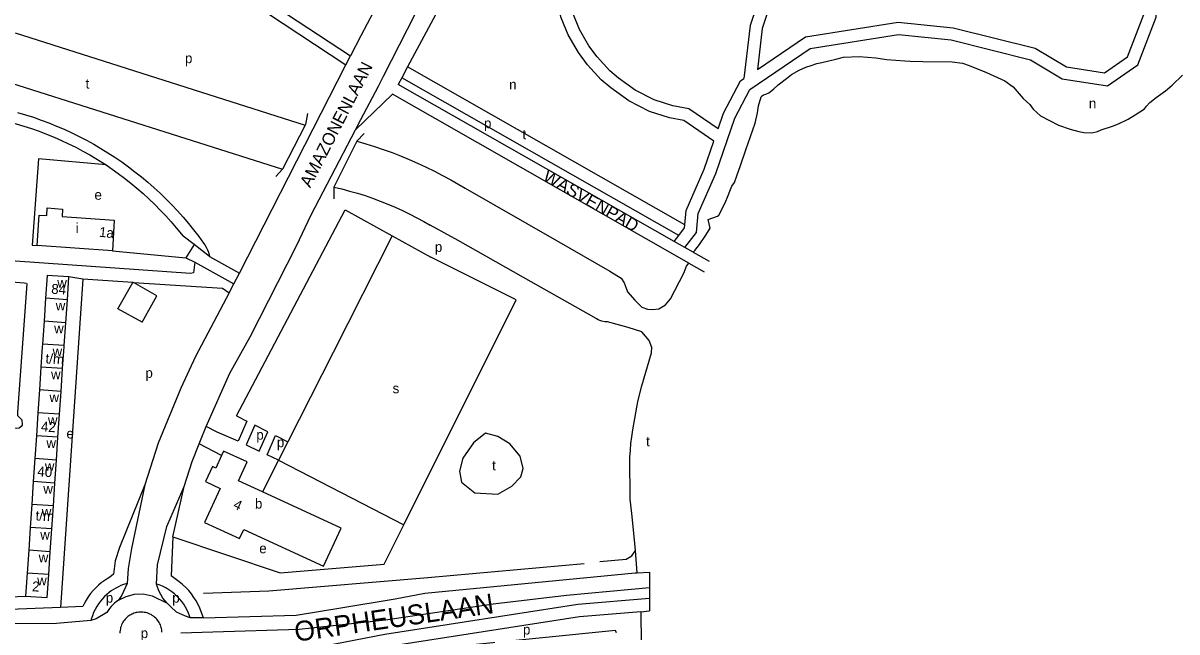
# Model space of a CAD drawing. Extents: x 161773 to 163836, y 384796 to 386521.
# Drawn here: x 162464.1 to 162928.2, y 385385.3 to 385630.2 of the extents above; entities that cross this region are included whole.
import ezdxf

# ---------------------------------------------------------------- set-up
doc = ezdxf.new("R2010")
doc.units = 0
for name, color, linetype in [('BLT_Basislijn', 7, 'Continuous'), ('BLT_Bebouwing', 7, 'Continuous'), ('BLT_Centroide', 7, 'Continuous'), ('BLT_Huisnummer', 7, 'Continuous'), ('BLT_Huisnummer_reeks', 7, 'Continuous'), ('BLT_Onderverdeling_panden', 7, 'Continuous'), ('BLT_Straatnaam', 7, 'Continuous'), ('BLT_Straatnaam_hoofdweg', 7, 'Continuous'), ('BLT_Vlakafsluiter', 7, 'Continuous')]:
    doc.layers.add(name, color=color, linetype=linetype)

msp = doc.modelspace()

# ---------------------------------------------------------------- linework, layer by layer
at = {"layer": 'BLT_Basislijn'}
for p, q in [((162648.46, 385667.88), (162618.75, 385612.62)), ((162609.1, 385608.91), (162621.96, 385634.13)), ((162460.94, 385626.3), (162577.56, 385589.09)), ((162593.93, 385613.48), (162595.86, 385617.08)), ((162551.16, 385529.62), (162593.93, 385613.48)), ((162618.75, 385612.62), (162616.38, 385608.22)), ((162730.29, 385549.12), (162618.75, 385612.62)), ((162459.48, 385606.08), (162568.47, 385571.39)), ((162607.02, 385604.83), (162609.1, 385608.91)), ((162616.38, 385608.22), (162614.96, 385605.57)), ((162725.95, 385542.39), (162614.96, 385605.57)), ((162727.81, 385544.78), (162616.38, 385608.22)), ((162577.56, 385589.09), (162568.47, 385571.39)), ((162598.36, 385582.7), (162589.14, 385564.23)), ((162601.35, 385585.85), (162598.36, 385582.7)), ((162568.47, 385571.39), (162565.77, 385568.56)), ((162589.14, 385564.23), (162589.14, 385559.46)), ((162549.95, 385472.21), (162593.63, 385555.06)), ((162532.89, 385541.09), (162528.44, 385544.5)), ((162725.95, 385542.39), (162727.81, 385544.78)), ((162539.14, 385536.29), (162532.89, 385541.09)), ((162730.34, 385539.89), (162725.95, 385542.39)), ((162733.63, 385538.02), (162730.34, 385539.89)), ((162662.46, 385518.84), (162628.11, 385536.09)), ((162733.63, 385538.02), (162740.03, 385534.4)), ((162533.22, 385534.11), (162548.93, 385525.36)), ((162731.88, 385533.64), (162738.04, 385530.14)), ((162488.17, 385527.22), (162482.53, 385528.12)), ((162508.29, 385525.93), (162488.17, 385527.22)), ((162502.2, 385515.26), (162508.29, 385525.93)), ((162508.29, 385525.93), (162508.44, 385525.92)), ((162548.93, 385525.36), (162551.16, 385529.62)), ((162547.05, 385521.78), (162548.93, 385525.36)), ((162617.2, 385428.37), (162662.46, 385518.84)), ((162511.94, 385509.91), (162502.2, 385515.26)), ((162542.2, 385465.68), (162537.76, 385467.91)), ((162543.9, 385456.24), (162534.88, 385460.92)), ((162566.85, 385454.43), (162617.2, 385428.37)), ((162524.31, 385423.59), (162528.9, 385443.79)), ((162609.32, 385412.61), (162617.2, 385428.37)), ((162524.31, 385423.59), (162523.71, 385407.95)), ((162711.11, 385409.1), (162710.39, 385418.07)), ((162710.24, 385409.05), (162711.11, 385409.1)), ((162711.11, 385409.1), (162716.09, 385409.39)), ((162458.8, 385399.44), (162465.11, 385399.74)), ((162716.09, 385398.77), (162687.29, 385396.32)), ((162479.12, 385395.19), (162458.8, 385394.29)), ((162488.11, 385395.56), (162479.12, 385395.19)), ((162712.55, 385393.45), (162716.09, 385393.77)), ((162712.55, 385393.45), (162712.74, 385380.73)), ((162536.71, 385390.98), (162531.29, 385391))]:
    msp.add_line(p, q, dxfattribs=at)
for points in [[(162743.64, 385587.62), (162731.85, 385595.69), (162725.41, 385596.94), (162718, 385599.35), (162710.34, 385603.22), (162703.55, 385608.09), (162700.18, 385610.97), (162695.05, 385616.61), (162691.69, 385621.09), (162687.87, 385627.7), (162685.3, 385633.96), (162683.54, 385640.26), (162682.52, 385646.23), (162681.95, 385652.91), (162682.29, 385658.69), (162684, 385674.21), (162693.61, 385685.7), (162802.16, 385754.77), (162860.4, 385783.7)], [(162873.3, 385748.83), (162871.21, 385725.65), (162868.96, 385709.11), (162864.21, 385699.78), (162856.09, 385693.97), (162836.55, 385686.38), (162800.63, 385674.98), (162777.84, 385666.54), (162768.56, 385659.37), (162761.88, 385645.23), (162756.53, 385629.18), (162753.99, 385607.87)], [(162877.34, 385737.92), (162876.18, 385725.09), (162873.79, 385707.59), (162868.11, 385696.42), (162858.49, 385689.54), (162838.22, 385681.66), (162802.26, 385670.25), (162780.3, 385662.12), (162772.57, 385656.15), (162766.53, 385643.36), (162761.44, 385628.09), (162759.47, 385611.6)], [(162730.34, 385539.89), (162735.04, 385545.94), (162735.68, 385553.56), (162742.77, 385569.7), (162750.42, 385591.94), (162756.48, 385603.51), (162780.66, 385619.97), (162816.23, 385625.56), (162837.35, 385623.43), (162869.31, 385615.41), (162882.11, 385607.79), (162900.3, 385604.96), (162912.44, 385613.48), (162919.83, 385632.63), (162920.99, 385651.89), (162917.27, 385670.1), (162917.55, 385671.06), (162929.83, 385698.23)], [(162480.03, 385697.29), (162484.76, 385692.41), (162499.73, 385678.57), (162516.28, 385665.15), (162525.02, 385658.94), (162593.93, 385613.48)], [(162486.81, 385696.07), (162505.04, 385679.47), (162523.2, 385664.83), (162595.86, 385617.08)], [(162741.95, 385582.71), (162729.88, 385590.98), (162724.16, 385592.09), (162716.09, 385594.71), (162707.74, 385598.93), (162700.47, 385604.15), (162696.69, 385607.37), (162691.19, 385613.42), (162687.52, 385618.33), (162683.37, 385625.49), (162680.56, 385632.34), (162678.66, 385639.16), (162677.55, 385645.59), (162676.94, 385652.85), (162677.31, 385659.12), (162678.54, 385670.27)], [(162759.47, 385611.6), (162778.78, 385624.74), (162816.1, 385630.6), (162838.22, 385628.37), (162871.24, 385620.08), (162883.84, 385612.58), (162899.08, 385610.21), (162908.33, 385616.7), (162914.88, 385633.7), (162915.96, 385651.54), (162912.81, 385666.96)], [(162607.61, 385639.65), (162600, 385625.03), (162595.86, 385617.08)], [(162733.63, 385538.02), (162734.29, 385538.8), (162736.14, 385541.21), (162738.73, 385544.94), (162740.46, 385547.7), (162739.69, 385551.21), (162743.4, 385552.58), (162743.9, 385552.94), (162746.5, 385557.91), (162747.74, 385560.87), (162748.34, 385562.58), (162749.25, 385564.56), (162750.27, 385566.11), (162751.23, 385568.76), (162752.74, 385572.92), (162754.85, 385579.26), (162758.54, 385590.02), (162759.53, 385594.08), (162759.85, 385596.88), (162761.03, 385600.53), (162761.03, 385600.53), (162761.35, 385600.99), (162761.98, 385601.38), (162762.87, 385601.66), (162764.04, 385602.2), (162765.96, 385603.6), (162767.88, 385605.41), (162771.14, 385607.99), (162773.14, 385609.53), (162776.22, 385611.22), (162778.98, 385612.45), (162781.06, 385613.22), (162783.33, 385613.91), (162785.35, 385614.3), (162791.01, 385615.64), (162794.15, 385616.5), (162800.47, 385616.72), (162807.1, 385616.3), (162811.5, 385615.55), (162818.77, 385615.07), (162820.87, 385614.88), (162825.98, 385614.74), (162837.77, 385614.57), (162842.03, 385614.12), (162844.7, 385613.18), (162851.61, 385610.32), (162859, 385606.93), (162862.32, 385604.62), (162866.41, 385599.9), (162869.06, 385597.44), (162870.41, 385595.59), (162873.37, 385592.95), (162880.53, 385589.22), (162885.24, 385587.53), (162888.73, 385586.59), (162890.76, 385586.24), (162893.96, 385586.12), (162896.24, 385586.57), (162897.72, 385587.23), (162902.34, 385588.77), (162904.75, 385589.7), (162908.56, 385591.52), (162911.48, 385593.31), (162915.22, 385595.78), (162915.94, 385596.86), (162917.28, 385598.22), (162919.85, 385600.29), (162923.59, 385603.02), (162926.33, 385605.29), (162930.48, 385609.33)], [(162597.85, 385587.27), (162600, 385591.38), (162607.02, 385604.83)], [(162743.64, 385587.62), (162745.81, 385593.93), (162752.63, 385606.94), (162753.99, 385607.87)], [(162731.88, 385533.64), (162612.69, 385601.6), (162597.85, 385587.27)], [(162455.11, 385591.28), (162458.23, 385590.52), (162461.34, 385589.68), (162464.43, 385588.76), (162467.5, 385587.77), (162470.53, 385586.7), (162473.55, 385585.56), (162476.53, 385584.34), (162479.48, 385583.05), (162482.4, 385581.68), (162485.28, 385580.25), (162488.12, 385578.74), (162490.93, 385577.16), (162497.53, 385573.15)], [(162461.89, 385594.29), (162465.08, 385593.35), (162468.24, 385592.33), (162471.39, 385591.23), (162474.5, 385590.06), (162477.58, 385588.81), (162480.64, 385587.49), (162483.66, 385586.1), (162486.65, 385584.63), (162489.6, 385583.09), (162492.51, 385581.49), (162495.38, 385579.81), (162498.22, 385578.06), (162501.01, 385576.25), (162503.75, 385574.37), (162506.45, 385572.43), (162509.1, 385570.42), (162511.71, 385568.34), (162514.26, 385566.21), (162516.76, 385564.01), (162519.21, 385561.76), (162521.6, 385559.45), (162523.93, 385557.08), (162526.21, 385554.65), (162528.43, 385552.17), (162530.59, 385549.64), (162532.68, 385547.05), (162534.72, 385544.42), (162536.69, 385541.74), (162537.17, 385541.06)], [(162578.45, 385593.83), (162577.7, 385589.36), (162577.56, 385589.09)], [(162537.76, 385467.91), (162547.23, 385489.36), (162555.38, 385504.01), (162574.01, 385540.66), (162580.03, 385553.14), (162597.85, 385587.27)], [(162598.36, 385582.7), (162601.93, 385581.66), (162605.48, 385580.55), (162609, 385579.36), (162612.49, 385578.1), (162615.96, 385576.76), (162619.4, 385575.34), (162622.81, 385573.86), (162626.18, 385572.3), (162629.52, 385570.66), (162632.82, 385568.96), (162636.09, 385567.18), (162639.32, 385565.34), (162641.98, 385563.75)], [(162730.29, 385549.12), (162730.77, 385554.81), (162738.1, 385571.52), (162741.95, 385582.71)], [(162497.53, 385573.15), (162470.33, 385575.66), (162467.77, 385540.86), (162469.77, 385540.72)], [(162497.53, 385573.15), (162502.32, 385569.76), (162504.9, 385567.84), (162507.42, 385565.85), (162509.9, 385563.8), (162512.33, 385561.69), (162514.7, 385559.52), (162517.02, 385557.3), (162519.28, 385555.01), (162521.48, 385552.67), (162523.63, 385550.28), (162525.71, 385547.83), (162528.44, 385544.5)], [(162589.14, 385564.23), (162592.29, 385563.49), (162595.43, 385562.67), (162598.55, 385561.78), (162601.64, 385560.8), (162604.71, 385559.75), (162607.75, 385558.63), (162610.76, 385557.43), (162613.74, 385556.16), (162616.69, 385554.81), (162619.6, 385553.39), (162622.48, 385551.9), (162625.32, 385550.34), (162627.84, 385548.88)], [(162641.98, 385563.75), (162678.69, 385542.76), (162700.11, 385530.37), (162704.63, 385527.6)], [(162593.63, 385555.06), (162600, 385551.55), (162612.62, 385544.61)], [(162727.81, 385544.78), (162730.18, 385547.84), (162730.29, 385549.12)], [(162612.62, 385544.61), (162588.81, 385497.69)], [(162612.62, 385544.61), (162628.11, 385536.09)], [(162694.58, 385511.42), (162665.43, 385527.89), (162639.06, 385542.76), (162627.84, 385548.88)], [(162532.89, 385541.09), (162529.62, 385535.73)], [(162537.17, 385541.06), (162537.73, 385540.09), (162538.22, 385539.07), (162538.64, 385538.02), (162539.14, 385536.29)], [(162533.22, 385534.11), (162532.68, 385529.73), (162531.41, 385529.54), (162451.4, 385535.15)], [(162500, 385538.61), (162529.62, 385535.73)], [(162529.62, 385535.73), (162533.22, 385534.11)], [(162539.14, 385536.29), (162551.16, 385529.62)], [(162717.34, 385515.01), (162719.81, 385515.23), (162722.53, 385516.85), (162724.52, 385519.27), (162729.87, 385529.69), (162730.97, 385532.43), (162731.88, 385533.64)], [(162450.8, 385526.8), (162464.56, 385525.78), (162465.51, 385525.65), (162465.64, 385525.33), (162461.87, 385473.7), (162461.82, 385472.33), (162463.57, 385470.68), (162463.73, 385468.54), (162463.35, 385467.91), (162462.46, 385467.31), (162461.46, 385467.1), (162449.32, 385467.75), (162447.19, 385469.5), (162446.91, 385470.76)], [(162488.17, 385527.22), (162479.12, 385395.19)], [(162511.94, 385509.91), (162517.89, 385520.5), (162508.44, 385525.92)], [(162508.44, 385525.92), (162544.35, 385523.64), (162547.05, 385521.78)], [(162704.63, 385527.6), (162705.87, 385525.7), (162706.66, 385523.6), (162707.22, 385522.15), (162710.14, 385518.83), (162713.02, 385515.94), (162715.25, 385515.16), (162717.34, 385515.01)], [(162547.05, 385521.78), (162533.44, 385496.05), (162527.5, 385483.31), (162518.39, 385461.22), (162513.1, 385444.44)], [(162698.07, 385510.05), (162696.85, 385510.33), (162696.12, 385510.58), (162695.41, 385510.9), (162694.74, 385511.3), (162694.58, 385511.42)], [(162713.02, 385506.04), (162707.5, 385507.78), (162703, 385508.97), (162699.16, 385510.04), (162698.07, 385510.05)], [(162711.52, 385478.58), (162713, 385484.32), (162716.91, 385497.6), (162716.98, 385499.69), (162715.89, 385502.49), (162713.02, 385506.04)], [(162588.81, 385497.69), (162570.61, 385461.83)], [(162708.18, 385455.67), (162708.38, 385458.42), (162708.57, 385461.16), (162708.98, 385463.86), (162709.4, 385466.55), (162710.91, 385475.73), (162711.52, 385478.58)], [(162549.95, 385472.21), (162554.09, 385470.06), (162550.6, 385462.03), (162542.2, 385465.68)], [(162534.88, 385460.92), (162535.43, 385462.33), (162537.76, 385467.91)], [(162559.1, 385458.07), (162562.48, 385465.86), (162557.27, 385468.51), (162553.78, 385460.54), (162559.1, 385458.07)], [(162528.9, 385443.79), (162532.16, 385453.92), (162534.88, 385460.92)], [(162566.85, 385454.43), (162562.31, 385456.54), (162565.62, 385464.3), (162570.61, 385461.83)], [(162570.61, 385461.83), (162566.85, 385454.43)], [(162566.85, 385454.43), (162560.39, 385441.7)], [(162710.39, 385418.07), (162709.95, 385423.66), (162709, 385432.92), (162708.35, 385438.72), (162708.18, 385455.67)], [(162513.1, 385444.44), (162502.84, 385419.33), (162501.15, 385413.91), (162500.47, 385408.56), (162499.02, 385407.35), (162497.85, 385406.67), (162496.7, 385405.9), (162495.56, 385405.05), (162494.44, 385404.11), (162493.34, 385403.08), (162492.28, 385401.97), (162491.27, 385400.76), (162490.32, 385399.47), (162489.43, 385398.09), (162488.61, 385396.63), (162488.11, 385395.56)], [(162513.1, 385444.44), (162507.72, 385418.84), (162506.41, 385410.85), (162505.91, 385404.82)], [(162517.76, 385404.6), (162518.19, 385412.37), (162521.98, 385427.74), (162528.9, 385443.79)], [(162524.31, 385423.59), (162567.44, 385409.09), (162609.32, 385412.61)], [(162696.14, 385413.64), (162706.74, 385414.61), (162709, 385415.89), (162710.39, 385418.07)], [(162536.61, 385400.92), (162562.98, 385401.8), (162626.85, 385407.18), (162689.78, 385412.89)], [(162536.71, 385390.98), (162535.2, 385394.88), (162534.52, 385396.35), (162533.73, 385397.81), (162532.84, 385399.23), (162531.84, 385400.61), (162530.74, 385401.94), (162529.53, 385403.2), (162528.23, 385404.39), (162526.85, 385405.5), (162523.71, 385407.95)], [(162536.71, 385390.98), (162573.97, 385392.04), (162591.93, 385395.08), (162613.72, 385398.68), (162625.76, 385400.89), (162710.24, 385409.05)], [(162505.91, 385404.82), (162504.54, 385404.38), (162503.46, 385403.96), (162502.42, 385403.49), (162501.44, 385402.98), (162500.5, 385402.43), (162499.57, 385401.81), (162498.65, 385401.12), (162497.75, 385400.37), (162496.87, 385399.54), (162496.01, 385398.64), (162495.2, 385397.67), (162494.43, 385396.62), (162493.71, 385395.51), (162493.06, 385394.34), (162492.47, 385393.1), (162491.96, 385391.81), (162491.54, 385390.48), (162491.39, 385389.88)], [(162505.91, 385404.82), (162503.82, 385400.07), (162502.49, 385398.11)], [(162531.29, 385391), (162531.05, 385391.74), (162530.59, 385392.93), (162530.05, 385394.12), (162529.41, 385395.29), (162528.69, 385396.43), (162527.89, 385397.55), (162527, 385398.62), (162526.03, 385399.64), (162524.98, 385400.6), (162523.87, 385401.49), (162522.69, 385402.3), (162521.45, 385403.03), (162520.17, 385403.68), (162518.85, 385404.23), (162517.76, 385404.6)], [(162522.09, 385396.86), (162520.29, 385398.87), (162518.63, 385401.91), (162517.76, 385404.6)], [(162527.5, 385385.01), (162540.44, 385385.4), (162575.21, 385386.46), (162609.83, 385390.15), (162653.23, 385396.69), (162682.68, 385400.15), (162708.86, 385402.54), (162716.09, 385403.2)], [(162502.49, 385398.11), (162501.57, 385397.43), (162500.87, 385396.84), (162500.19, 385396.2), (162499.53, 385395.51), (162498.9, 385394.75), (162498.31, 385393.95), (162497.75, 385393.09), (162493.45, 385390.6), (162491.39, 385389.88)], [(162531.29, 385391), (162529.45, 385391.66), (162525.82, 385393.31), (162523.41, 385395.56), (162522.73, 385396.28), (162522.09, 385396.86)], [(162687.29, 385396.32), (162609.55, 385384.26), (162581.22, 385378.74), (162568.39, 385378.23)], [(162519.96, 385385.28), (162519.92, 385385.74), (162519.86, 385386.21), (162519.76, 385386.69), (162519.64, 385387.17), (162519.48, 385387.66), (162519.3, 385388.14), (162519.07, 385388.63), (162518.81, 385389.1), (162518.52, 385389.57), (162518.19, 385390.03), (162517.83, 385390.46), (162517.43, 385390.88), (162517, 385391.27), (162516.55, 385391.64), (162516.07, 385391.97), (162515.56, 385392.27), (162515.04, 385392.53), (162514.5, 385392.76), (162513.95, 385392.95), (162513.39, 385393.09), (162512.83, 385393.2), (162512.27, 385393.27), (162511.72, 385393.31), (162511.17, 385393.3), (162510.63, 385393.26), (162510.11, 385393.19), (162509.61, 385393.1), (162509.12, 385392.97), (162508.66, 385392.82), (162508.21, 385392.65), (162507.79, 385392.45), (162507.39, 385392.25), (162507.01, 385392.02), (162506.63, 385391.77), (162506.25, 385391.49), (162505.88, 385391.18), (162505.52, 385390.84), (162505.17, 385390.48), (162504.84, 385390.08), (162504.53, 385389.65), (162504.23, 385389.2), (162503.97, 385388.72), (162503.73, 385388.21), (162503.52, 385387.69), (162503.34, 385387.14), (162503.21, 385386.58), (162503.11, 385386.01), (162503.05, 385385.42), (162503.03, 385384.84)], [(162687.88, 385391.35), (162610.41, 385379.33), (162583.24, 385374.04)], [(162712.55, 385393.45), (162687.88, 385391.35)], [(162491.39, 385389.88), (162477.53, 385388.68), (162443.23, 385388.4), (162414.61, 385388.14), (162283.63, 385386.13), (162154.1, 385384.19), (162114.46, 385383.57), (162055.94, 385383.24), (162018.32, 385384.67), (162015.46, 385385.35)], [(162702.81, 385385.02), (162702.39, 385385.94), (162613, 385376.91)]]:
    msp.add_lwpolyline(points, dxfattribs=at)
msp.add_lwpolyline([(162650.09, 385465.21), (162645.26, 385461.35), (162641.03, 385455.28), (162639.65, 385450.04), (162640.44, 385445.58), (162645.86, 385441.26), (162655.05, 385440.71), (162660.7, 385443.97), (162664.29, 385447.7), (162665.25, 385451.01), (162664.1, 385456.06), (162659.83, 385460.93), (162655.05, 385463.92)], close=True, dxfattribs=at)
at = {"layer": 'BLT_Bebouwing'}
for p, q in [((162500, 385538.61), (162469.77, 385540.72)), ((162473.16, 385519.51), (162472.53, 385510.3)), ((162481.26, 385509.71), (162481.89, 385518.92)), ((162472.53, 385510.3), (162471.89, 385501.09)), ((162480.62, 385500.5), (162481.26, 385509.71)), ((162471.27, 385491.88), (162470.66, 385482.67)), ((162479.37, 385482.07), (162479.99, 385491.29)), ((162470.66, 385482.67), (162470.04, 385473.45)), ((162478.75, 385472.86), (162479.37, 385482.07)), ((162470.04, 385473.45), (162469.43, 385464.24)), ((162478.12, 385463.65), (162478.75, 385472.86)), ((162469.43, 385464.24), (162468.81, 385455.03)), ((162477.5, 385454.44), (162478.12, 385463.65)), ((162468.81, 385455.03), (162468.19, 385445.82)), ((162476.88, 385445.22), (162477.5, 385454.44)), ((162468.19, 385445.82), (162467.57, 385436.6)), ((162476.26, 385436.01), (162476.88, 385445.22)), ((162592.05, 385427.12), (162560.39, 385441.7)), ((162467.57, 385436.6), (162466.96, 385427.39)), ((162475.63, 385426.8), (162476.26, 385436.01)), ((162466.96, 385427.39), (162466.34, 385418.18)), ((162475.01, 385417.59), (162475.63, 385426.8)), ((162466.34, 385418.18), (162465.72, 385408.96)), ((162474.39, 385408.38), (162475.01, 385417.59))]:
    msp.add_line(p, q, dxfattribs=at)
for points in [[(162469.77, 385540.72), (162470.59, 385553.01), (162473.62, 385552.82), (162473.81, 385555.87), (162479.99, 385555.42), (162479.84, 385552.43), (162500.76, 385550.97), (162500, 385538.61)], [(162482.53, 385528.12), (162473.8, 385528.73), (162473.16, 385519.51)], [(162481.89, 385518.92), (162482.53, 385528.12)], [(162471.89, 385501.09), (162471.82, 385500), (162471.27, 385491.88)], [(162479.99, 385491.29), (162480.58, 385500), (162480.62, 385500.5)], [(162543.9, 385456.24), (162541.59, 385451.23), (162540.24, 385451.86), (162537.45, 385445.82), (162543.39, 385443.08), (162537.06, 385429.37), (162551.14, 385422.9), (162552.84, 385426.58), (162584.99, 385411.8), (162592.05, 385427.12)], [(162544.74, 385458.06), (162543.9, 385456.24)], [(162560.39, 385441.7), (162550.75, 385446.14), (162554.26, 385453.76), (162544.74, 385458.06)], [(162465.72, 385408.96), (162465.11, 385399.74)], [(162465.11, 385399.74), (162473.76, 385399.16), (162474.39, 385408.38)]]:
    msp.add_lwpolyline(points, dxfattribs=at)
at = {"layer": 'BLT_Onderverdeling_panden'}
for p, q in [((162481.89, 385518.92), (162473.16, 385519.51)), ((162481.26, 385509.71), (162472.53, 385510.3)), ((162480.62, 385500.5), (162471.89, 385501.09)), ((162479.99, 385491.29), (162471.27, 385491.88)), ((162479.37, 385482.07), (162470.66, 385482.67)), ((162478.75, 385472.86), (162470.04, 385473.45)), ((162478.12, 385463.65), (162469.43, 385464.24)), ((162477.5, 385454.44), (162468.81, 385455.03)), ((162476.88, 385445.22), (162468.19, 385445.82)), ((162476.26, 385436.01), (162467.57, 385436.6)), ((162475.63, 385426.8), (162466.96, 385427.39)), ((162475.01, 385417.59), (162466.34, 385418.18)), ((162474.39, 385408.38), (162465.72, 385408.96))]:
    msp.add_line(p, q, dxfattribs=at)
at = {"layer": 'BLT_Vlakafsluiter'}
for p, q in [((162716.09, 385409.39), (162716.09, 385403.2)), ((162716.09, 385403.2), (162716.09, 385398.77)), ((162716.09, 385398.77), (162716.09, 385393.77))]:
    msp.add_line(p, q, dxfattribs=at)
msp.add_lwpolyline([(162502.49, 385398.11), (162505.49, 385399.61), (162508.95, 385400.49), (162512.4, 385400.59), (162515.95, 385399.86), (162522.09, 385396.86)], dxfattribs=at)

# ---------------------------------------------------------------- texts
at = {"layer": 'BLT_Centroide'}
for s, p in [('p', (162529.22, 385614.09)), ('t', (162489.24, 385603.87)), ('n', (162659.6, 385603.51)), ('n', (162892.81, 385595.95)), ('p', (162649.5, 385587.95)), ('t', (162664.93, 385583.48)), ('e', (162492.8, 385559.16)), ('i', (162485.27, 385545.81)), ('p', (162629.74, 385538.21)), ('w', (162477.84, 385523.81)), ('w', (162477.22, 385514.61)), ('w', (162476.58, 385505.41)), ('w', (162475.95, 385496.19)), ('w', (162475.33, 385486.97)), ('p', (162513.31, 385487.52)), ('s', (162612.75, 385481.31)), ('w', (162474.7, 385477.75)), ('w', (162474.09, 385468.56)), ('e', (162481.53, 385463.15)), ('p', (162557.91, 385462.64)), ('w', (162473.47, 385459.34)), ('p', (162566.19, 385459.62)), ('t', (162714.7, 385459.97)), ('w', (162472.84, 385450.12)), ('t', (162652.76, 385450.31)), ('w', (162472.22, 385440.91)), ('b', (162557.36, 385434.94)), ('w', (162471.61, 385431.69)), ('w', (162470.98, 385422.5)), ('e', (162559.1, 385416.95)), ('w', (162470.36, 385413.28)), ('w', (162469.75, 385404.06)), ('p', (162497.36, 385397.09)), ('p', (162524.1, 385397.09)), ('p', (162665.17, 385384.28)), ('p', (162511.41, 385382.85))]:
    msp.add_text(s, height=4, dxfattribs=at).set_placement(p)
at = {"layer": 'BLT_Huisnummer'}
for s, rotation, p in [('1a', 354.187, (162494.53, 385544.3)), ('4', 334.6112, (162548.3, 385435.24))]:
    msp.add_text(s, height=4, rotation=rotation, dxfattribs=at).set_placement(p)
at = {"layer": 'BLT_Huisnummer_reeks'}
for s, rotation, p in [('84', 356.1108, (162475.32, 385521.39)), ('t/m', 356.1065, (162473.01, 385493.38)), ('42', 356.1078, (162471.17, 385466.02)), ('40', 356.1099, (162469.73, 385447.96)), ('t/m', 356.1076, (162469.03, 385430.24)), ('2', 356.1732, (162467.6, 385401.71))]:
    msp.add_text(s, height=4, rotation=rotation, dxfattribs=at).set_placement(p)
at = {"layer": 'BLT_Straatnaam'}
for s, height, rotation, p in [('AMAZONENLAAN', 4.9999, 62.8193, (162579.61, 385563.66)), ('WASVENPAD', 5, 330.3556, (162672.76, 385567.12))]:
    msp.add_text(s, height=height, rotation=rotation, dxfattribs=at).set_placement(p)
at = {"layer": 'BLT_Straatnaam_hoofdweg'}
msp.add_text('ORPHEUSLAAN', height=8, rotation=8.2516, dxfattribs=at).set_placement((162573.82, 385381.34))

doc.saveas('drawing.dxf')
